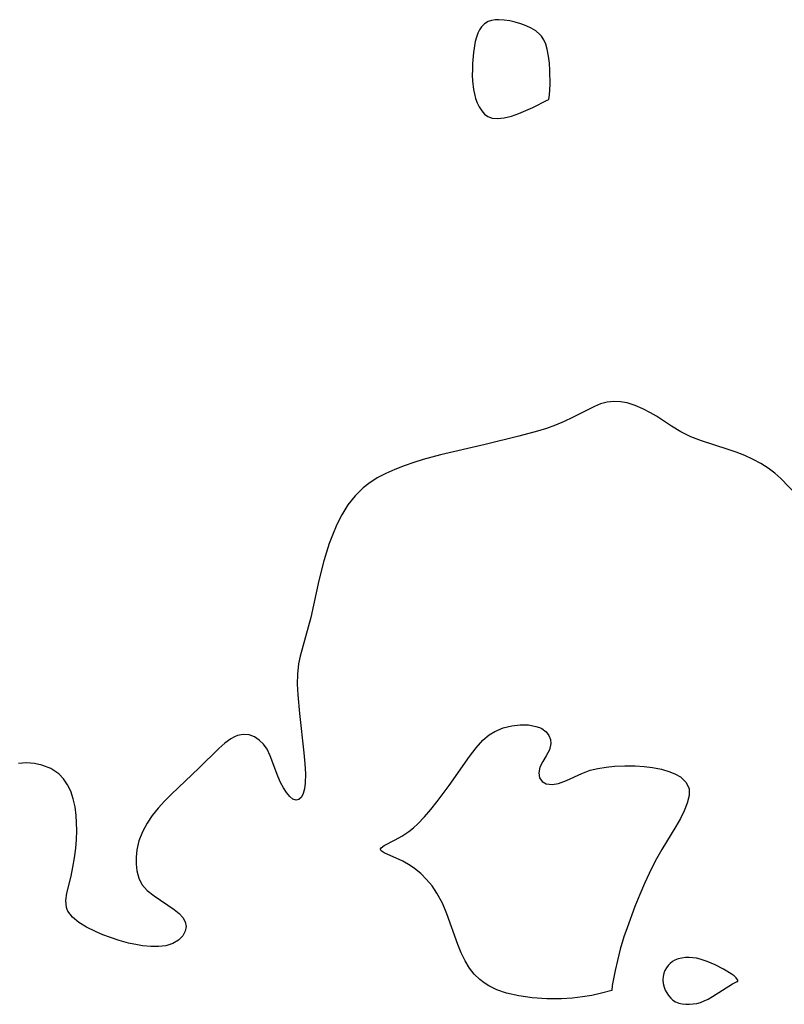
# Model space of a CAD drawing. Header units: metres. Extents: x 1073367 to 1082519, y 1569854 to 1574957.
# Tile 323 of 656: x 1076464 to 1076586, y 1573269 to 1573425. Entities that reach past the tile are written whole.
import ezdxf

# ---------------------------------------------------------------- set-up
doc = ezdxf.new("R2010")
doc.units = ezdxf.units.M
doc.layers.add('CGG_CurvaNivelLidar_v1', color=253, linetype='Continuous', lineweight=30)

msp = doc.modelspace()

# ---------------------------------------------------------------- linework, layer by layer
at = {"layer": 'CGG_CurvaNivelLidar_v1'}
for p, q in [((1076538.8968, 1573425.1239, 68.5), (1076538.3033, 1573424.7659, 68.5)), ((1076539.4248, 1573425.3003, 68.5), (1076538.8968, 1573425.1239, 68.5)), ((1076539.9933, 1573425.3935, 68.5), (1076539.4248, 1573425.3003, 68.5)), ((1076540.5925, 1573425.4179, 68.5), (1076539.9933, 1573425.3935, 68.5)), ((1076541.437, 1573425.3615, 68.5), (1076540.5925, 1573425.4179, 68.5)), ((1076542.3046, 1573425.2234, 68.5), (1076541.437, 1573425.3615, 68.5)), ((1076543.18, 1573425.0199, 68.5), (1076542.3046, 1573425.2234, 68.5)), ((1076544.0486, 1573424.76, 68.5), (1076543.18, 1573425.0199, 68.5)), ((1076537.4861, 1573423.8115, 68.5), (1076537.2305, 1573423.2925, 68.5)), ((1076537.8026, 1573424.273, 68.5), (1076537.4861, 1573423.8115, 68.5)), ((1076538.3033, 1573424.7659, 68.5), (1076537.8026, 1573424.273, 68.5)), ((1076544.8944, 1573424.4455, 68.5), (1076544.0486, 1573424.76, 68.5)), ((1076545.6984, 1573424.0714, 68.5), (1076544.8944, 1573424.4455, 68.5)), ((1076546.437, 1573423.6248, 68.5), (1076545.6984, 1573424.0714, 68.5)), ((1076547.079, 1573423.0843, 68.5), (1076546.437, 1573423.6248, 68.5)), ((1076536.8355, 1573421.9411, 68.5), (1076536.563, 1573420.2304, 68.5)), ((1076537.0061, 1573422.6403, 68.5), (1076536.8355, 1573421.9411, 68.5)), ((1076537.2305, 1573423.2925, 68.5), (1076537.0061, 1573422.6403, 68.5)), ((1076547.3297, 1573422.7996, 68.5), (1076547.079, 1573423.0843, 68.5)), ((1076547.7063, 1573422.2393, 68.5), (1076547.3297, 1573422.7996, 68.5)), ((1076548.0149, 1573421.5415, 68.5), (1076547.7063, 1573422.2393, 68.5)), ((1076548.2592, 1573420.7108, 68.5), (1076548.0149, 1573421.5415, 68.5)), ((1076548.4637, 1573419.6398, 68.5), (1076548.2592, 1573420.7108, 68.5)), ((1076536.563, 1573420.2304, 68.5), (1076536.4057, 1573418.4325, 68.5)), ((1076548.598, 1573418.4935, 68.5), (1076548.4637, 1573419.6398, 68.5)), ((1076536.3674, 1573417.5211, 68.5), (1076536.3612, 1573416.6099, 68.5)), ((1076536.4057, 1573418.4325, 68.5), (1076536.3674, 1573417.5211, 68.5)), ((1076548.674, 1573417.3249, 68.5), (1076548.598, 1573418.4935, 68.5)), ((1076548.6944, 1573415.1274, 68.5), (1076548.674, 1573417.3249, 68.5)), ((1076536.3612, 1573416.6099, 68.5), (1076536.3955, 1573415.7052, 68.5)), ((1076536.3955, 1573415.7052, 68.5), (1076536.5558, 1573414.3042, 68.5)), ((1076536.5558, 1573414.3042, 68.5), (1076536.6907, 1573413.6274, 68.5)), ((1076548.6061, 1573413.4562, 68.5), (1076548.6944, 1573415.1274, 68.5)), ((1076536.6907, 1573413.6274, 68.5), (1076536.8889, 1573412.905, 68.5)), ((1076536.8889, 1573412.905, 68.5), (1076537.1404, 1573412.2206, 68.5)), ((1076545.9639, 1573411.4757, 68.5), (1076548.2455, 1573412.6318, 68.5)), ((1076548.2455, 1573412.6318, 68.5), (1076548.5, 1573412.7297, 68.5)), ((1076548.5, 1573412.7297, 68.5), (1076548.6061, 1573413.4562, 68.5)), ((1076537.1404, 1573412.2206, 68.5), (1076537.4686, 1573411.5476, 68.5)), ((1076537.4686, 1573411.5476, 68.5), (1076537.8585, 1573410.9453, 68.5)), ((1076537.8585, 1573410.9453, 68.5), (1076538.3117, 1573410.4341, 68.5)), ((1076543.7282, 1573410.4999, 68.5), (1076544.8813, 1573410.9759, 68.5)), ((1076544.8813, 1573410.9759, 68.5), (1076545.9639, 1573411.4757, 68.5)), ((1076538.3117, 1573410.4341, 68.5), (1076538.8349, 1573410.0425, 68.5)), ((1076538.8349, 1573410.0425, 68.5), (1076539.5239, 1573409.7723, 68.5)), ((1076539.5239, 1573409.7723, 68.5), (1076540.384, 1573409.7003, 68.5)), ((1076540.384, 1573409.7003, 68.5), (1076541.4183, 1573409.8189, 68.5)), ((1076541.4183, 1573409.8189, 68.5), (1076542.5586, 1573410.0985, 68.5)), ((1076542.5586, 1573410.0985, 68.5), (1076543.7282, 1573410.4999, 68.5)), ((1076556.7136, 1573364.3655, 68.5), (1076555.7373, 1573363.968, 68.5)), ((1076557.7572, 1573364.6484, 68.5), (1076556.7136, 1573364.3655, 68.5)), ((1076558.8247, 1573364.7731, 68.5), (1076557.7572, 1573364.6484, 68.5)), ((1076559.8918, 1573364.7277, 68.5), (1076558.8247, 1573364.7731, 68.5)), ((1076560.9643, 1573364.5319, 68.5), (1076559.8918, 1573364.7277, 68.5)), ((1076562.2096, 1573364.1441, 68.5), (1076560.9643, 1573364.5319, 68.5)), ((1076563.4443, 1573363.6167, 68.5), (1076562.2096, 1573364.1441, 68.5)), ((1076555.7373, 1573363.968, 68.5), (1076552.2821, 1573362.2101, 68.5)), ((1076564.6609, 1573362.9786, 68.5), (1076563.4443, 1573363.6167, 68.5)), ((1076565.5928, 1573362.4207, 68.5), (1076564.6609, 1573362.9786, 68.5)), ((1076549.5831, 1573361.0077, 68.5), (1076548.1513, 1573360.4892, 68.5)), ((1076550.9653, 1573361.5846, 68.5), (1076549.5831, 1573361.0077, 68.5)), ((1076552.2821, 1573362.2101, 68.5), (1076550.9653, 1573361.5846, 68.5)), ((1076567.977, 1573360.8441, 68.5), (1076565.5928, 1573362.4207, 68.5)), ((1076546.7165, 1573360.038, 68.5), (1076543.7681, 1573359.2504, 68.5)), ((1076548.1513, 1573360.4892, 68.5), (1076546.7165, 1573360.038, 68.5)), ((1076569.4852, 1573359.9174, 68.5), (1076567.977, 1573360.8441, 68.5)), ((1076571.0785, 1573359.1365, 68.5), (1076569.4852, 1573359.9174, 68.5)), ((1076538.3896, 1573357.9429, 68.5), (1076531.2967, 1573356.2907, 68.5)), ((1076543.7681, 1573359.2504, 68.5), (1076538.3896, 1573357.9429, 68.5)), ((1076572.7512, 1573358.4903, 68.5), (1076571.0785, 1573359.1365, 68.5)), ((1076576.9886, 1573357.1585, 68.5), (1076572.7512, 1573358.4903, 68.5)), ((1076531.2967, 1573356.2907, 68.5), (1076529.9158, 1573355.9283, 68.5)), ((1076578.2559, 1573356.7211, 68.5), (1076576.9886, 1573357.1585, 68.5)), ((1076579.6292, 1573356.1804, 68.5), (1076578.2559, 1573356.7211, 68.5)), ((1076580.9566, 1573355.5668, 68.5), (1076579.6292, 1573356.1804, 68.5)), ((1076527.0719, 1573355.0513, 68.5), (1076525.5559, 1573354.528, 68.5)), ((1076528.5543, 1573355.532, 68.5), (1076527.0719, 1573355.0513, 68.5)), ((1076529.9158, 1573355.9283, 68.5), (1076528.5543, 1573355.532, 68.5)), ((1076582.1715, 1573354.9005, 68.5), (1076580.9566, 1573355.5668, 68.5)), ((1076583.3193, 1573354.1631, 68.5), (1076582.1715, 1573354.9005, 68.5)), ((1076522.6287, 1573353.3425, 68.5), (1076521.2545, 1573352.6248, 68.5)), ((1076524.0693, 1573353.9668, 68.5), (1076522.6287, 1573353.3425, 68.5)), ((1076525.5559, 1573354.528, 68.5), (1076524.0693, 1573353.9668, 68.5)), ((1076584.3891, 1573353.3617, 68.5), (1076583.3193, 1573354.1631, 68.5)), ((1076585.3669, 1573352.5006, 68.5), (1076584.3891, 1573353.3617, 68.5)), ((1076519.9169, 1573351.744, 68.5), (1076519.0513, 1573351.0413, 68.5)), ((1076521.2545, 1573352.6248, 68.5), (1076519.9169, 1573351.744, 68.5)), ((1076587.9545, 1573349.8403, 68.5), (1076585.3669, 1573352.5006, 68.5)), ((1076519.0513, 1573351.0413, 68.5), (1076517.7582, 1573349.7586, 68.5)), ((1076517.7582, 1573349.7586, 68.5), (1076516.6104, 1573348.3318, 68.5)), ((1076516.6104, 1573348.3318, 68.5), (1076515.6176, 1573346.7782, 68.5)), ((1076515.6176, 1573346.7782, 68.5), (1076514.8235, 1573345.1936, 68.5)), ((1076514.8235, 1573345.1936, 68.5), (1076514.1364, 1573343.5334, 68.5)), ((1076513.6483, 1573342.2013, 68.5), (1076513.1989, 1573340.8451, 68.5)), ((1076514.1364, 1573343.5334, 68.5), (1076513.6483, 1573342.2013, 68.5)), ((1076513.1989, 1573340.8451, 68.5), (1076512.7912, 1573339.4689, 68.5)), ((1076512.7912, 1573339.4689, 68.5), (1076512.0034, 1573336.3137, 68.5)), ((1076512.0034, 1573336.3137, 68.5), (1076510.7148, 1573330.4696, 68.5)), ((1076510.7148, 1573330.4696, 68.5), (1076510.3044, 1573328.9089, 68.5)), ((1076510.3044, 1573328.9089, 68.5), (1076509.4339, 1573325.8394, 68.5)), ((1076509.4339, 1573325.8394, 68.5), (1076509.0433, 1573324.3204, 68.5)), ((1076509.0433, 1573324.3204, 68.5), (1076508.7868, 1573323.087, 68.5)), ((1076508.7868, 1573323.087, 68.5), (1076508.5892, 1573321.456, 68.5)), ((1076508.5892, 1573321.456, 68.5), (1076508.5658, 1573319.8266, 68.5)), ((1076508.5658, 1573319.8266, 68.5), (1076508.6561, 1573318.175, 68.5)), ((1076508.6561, 1573318.175, 68.5), (1076508.9249, 1573315.201, 68.5)), ((1076508.9249, 1573315.201, 68.5), (1076509.6052, 1573308.9387, 68.5)), ((1076539.9486, 1573312.346, 68.5), (1076541.2573, 1573312.8948, 68.5)), ((1076541.2573, 1573312.8948, 68.5), (1076542.6164, 1573313.2379, 68.5)), ((1076542.6164, 1573313.2379, 68.5), (1076543.9743, 1573313.3939, 68.5)), ((1076543.9743, 1573313.3939, 68.5), (1076545.2779, 1573313.3678, 68.5)), ((1076545.2779, 1573313.3678, 68.5), (1076546.4694, 1573313.1507, 68.5)), ((1076546.4694, 1573313.1507, 68.5), (1076547.0064, 1573312.9636, 68.5)), ((1076547.0064, 1573312.9636, 68.5), (1076547.3767, 1573312.7875, 68.5)), ((1076547.3767, 1573312.7875, 68.5), (1076548.0728, 1573312.2842, 68.5)), ((1076498.0123, 1573311.1493, 68.5), (1076497.0693, 1573310.4597, 68.5)), ((1076498.5825, 1573311.4703, 68.5), (1076498.0123, 1573311.1493, 68.5)), ((1076499.1028, 1573311.6863, 68.5), (1076498.5825, 1573311.4703, 68.5)), ((1076500.0043, 1573311.8639, 68.5), (1076499.1028, 1573311.6863, 68.5)), ((1076500.9155, 1573311.7816, 68.5), (1076500.0043, 1573311.8639, 68.5)), ((1076501.785, 1573311.4596, 68.5), (1076500.9155, 1573311.7816, 68.5)), ((1076502.5435, 1573310.9622, 68.5), (1076501.785, 1573311.4596, 68.5)), ((1076503.2151, 1573310.3086, 68.5), (1076502.5435, 1573310.9622, 68.5)), ((1076536.9463, 1573309.7255, 68.5), (1076538.048, 1573310.9398, 68.5)), ((1076538.048, 1573310.9398, 68.5), (1076539.0484, 1573311.7893, 68.5)), ((1076539.0484, 1573311.7893, 68.5), (1076539.9486, 1573312.346, 68.5)), ((1076548.0728, 1573312.2842, 68.5), (1076548.5166, 1573311.72, 68.5)), ((1076548.5166, 1573311.72, 68.5), (1076548.7769, 1573311.0863, 68.5)), ((1076548.7769, 1573311.0863, 68.5), (1076548.8417, 1573310.4216, 68.5)), ((1076496.1214, 1573309.6222, 68.5), (1076492.9574, 1573306.5099, 68.5)), ((1076497.0693, 1573310.4597, 68.5), (1076496.1214, 1573309.6222, 68.5)), ((1076503.7765, 1573309.525, 68.5), (1076503.2151, 1573310.3086, 68.5)), ((1076504.2773, 1573308.4893, 68.5), (1076503.7765, 1573309.525, 68.5)), ((1076535.9042, 1573308.3617, 68.5), (1076536.9463, 1573309.7255, 68.5)), ((1076548.5889, 1573309.4439, 68.5), (1076548.0794, 1573308.4776, 68.5)), ((1076548.8417, 1573310.4216, 68.5), (1076548.5889, 1573309.4439, 68.5)), ((1076505.4708, 1573305.2487, 68.5), (1076504.2773, 1573308.4893, 68.5)), ((1076509.6052, 1573308.9387, 68.5), (1076509.7631, 1573307.2215, 68.5)), ((1076532.671, 1573303.7733, 68.5), (1076535.9042, 1573308.3617, 68.5)), ((1076548.0794, 1573308.4776, 68.5), (1076547.5343, 1573307.5689, 68.5)), ((1076465.5829, 1573307.3282, 68.5), (1076464.299, 1573307.2733, 68.5)), ((1076466.8344, 1573307.2431, 68.5), (1076465.5829, 1573307.3282, 68.5)), ((1076468.0325, 1573307, 68.5), (1076466.8344, 1573307.2431, 68.5)), ((1076469.4499, 1573306.4321, 68.5), (1076468.0325, 1573307, 68.5)), ((1076470.6923, 1573305.5799, 68.5), (1076469.4499, 1573306.4321, 68.5)), ((1076492.9574, 1573306.5099, 68.5), (1076488.5773, 1573302.3779, 68.5)), ((1076509.7631, 1573307.2215, 68.5), (1076509.8484, 1573305.613, 68.5)), ((1076547.0933, 1573306.6554, 68.5), (1076546.9046, 1573305.7623, 68.5)), ((1076547.5343, 1573307.5689, 68.5), (1076547.0933, 1573306.6554, 68.5)), ((1076553.743, 1573305.6573, 68.5), (1076555.0932, 1573306.1628, 68.5)), ((1076555.0932, 1573306.1628, 68.5), (1076556.312, 1573306.4753, 68.5)), ((1076556.312, 1573306.4753, 68.5), (1076557.5935, 1573306.6891, 68.5)), ((1076557.5935, 1573306.6891, 68.5), (1076558.9186, 1573306.8206, 68.5)), ((1076558.9186, 1573306.8206, 68.5), (1076560.5728, 1573306.8872, 68.5)), ((1076560.5728, 1573306.8872, 68.5), (1076562.2356, 1573306.8597, 68.5)), ((1076562.2356, 1573306.8597, 68.5), (1076563.6289, 1573306.7644, 68.5)), ((1076563.6289, 1573306.7644, 68.5), (1076564.9847, 1573306.5999, 68.5)), ((1076564.9847, 1573306.5999, 68.5), (1076566.4146, 1573306.3271, 68.5)), ((1076566.4146, 1573306.3271, 68.5), (1076567.7302, 1573305.9428, 68.5)), ((1076471.4498, 1573304.7938, 68.5), (1076470.6923, 1573305.5799, 68.5)), ((1076472.0855, 1573303.8829, 68.5), (1076471.4498, 1573304.7938, 68.5)), ((1076505.9125, 1573304.244, 68.5), (1076505.4708, 1573305.2487, 68.5)), ((1076509.8484, 1573305.613, 68.5), (1076509.8239, 1573304.1375, 68.5)), ((1076546.9046, 1573305.7623, 68.5), (1076547.0305, 1573304.957, 68.5)), ((1076547.0305, 1573304.957, 68.5), (1076547.4317, 1573304.4056, 68.5)), ((1076551.316, 1573304.5354, 68.5), (1076553.743, 1573305.6573, 68.5)), ((1076567.7302, 1573305.9428, 68.5), (1076568.6217, 1573305.5644, 68.5)), ((1076568.6217, 1573305.5644, 68.5), (1076569.3971, 1573305.1042, 68.5)), ((1076569.3971, 1573305.1042, 68.5), (1076570.2776, 1573304.2682, 68.5)), ((1076472.5953, 1573302.8667, 68.5), (1076472.0855, 1573303.8829, 68.5)), ((1076506.3676, 1573303.3928, 68.5), (1076505.9125, 1573304.244, 68.5)), ((1076506.8532, 1573302.6503, 68.5), (1076506.3676, 1573303.3928, 68.5)), ((1076509.7222, 1573303.2381, 68.5), (1076509.5284, 1573302.4847, 68.5)), ((1076509.8239, 1573304.1375, 68.5), (1076509.7222, 1573303.2381, 68.5)), ((1076530.7662, 1573301.1927, 68.5), (1076532.671, 1573303.7733, 68.5)), ((1076547.4317, 1573304.4056, 68.5), (1076548.0644, 1573304.0436, 68.5)), ((1076548.0644, 1573304.0436, 68.5), (1076549.0423, 1573303.9093, 68.5)), ((1076549.0423, 1573303.9093, 68.5), (1076550.0678, 1573304.0722, 68.5)), ((1076550.0678, 1573304.0722, 68.5), (1076551.316, 1573304.5354, 68.5)), ((1076570.2776, 1573304.2682, 68.5), (1076570.7642, 1573303.2769, 68.5)), ((1076570.7642, 1573303.2769, 68.5), (1076570.7977, 1573302.1557, 68.5)), ((1076473.0092, 1573301.6438, 68.5), (1076472.5953, 1573302.8667, 68.5)), ((1076473.2908, 1573300.3393, 68.5), (1076473.0092, 1573301.6438, 68.5)), ((1076488.5773, 1573302.3779, 68.5), (1076487.4913, 1573301.2857, 68.5)), ((1076507.37, 1573302.0302, 68.5), (1076506.8532, 1573302.6503, 68.5)), ((1076507.885, 1573301.6064, 68.5), (1076507.37, 1573302.0302, 68.5)), ((1076508.3825, 1573301.4327, 68.5), (1076507.885, 1573301.6064, 68.5)), ((1076508.833, 1573301.545, 68.5), (1076508.3825, 1573301.4327, 68.5)), ((1076509.2246, 1573301.9081, 68.5), (1076508.833, 1573301.545, 68.5)), ((1076509.5284, 1573302.4847, 68.5), (1076509.2246, 1573301.9081, 68.5)), ((1076570.7977, 1573302.1557, 68.5), (1076570.48, 1573300.92, 68.5)), ((1076473.4657, 1573298.9766, 68.5), (1076473.2908, 1573300.3393, 68.5)), ((1076486.4692, 1573300.1548, 68.5), (1076485.5336, 1573298.9841, 68.5)), ((1076487.4913, 1573301.2857, 68.5), (1076486.4692, 1573300.1548, 68.5)), ((1076528.7475, 1573298.7572, 68.5), (1076529.7663, 1573299.9386, 68.5)), ((1076529.7663, 1573299.9386, 68.5), (1076530.7662, 1573301.1927, 68.5)), ((1076570.48, 1573300.92, 68.5), (1076570.004, 1573299.7427, 68.5)), ((1076473.5395, 1573297.8887, 68.5), (1076473.4657, 1573298.9766, 68.5)), ((1076485.5336, 1573298.9841, 68.5), (1076484.7119, 1573297.7706, 68.5)), ((1076527.7108, 1573297.6741, 68.5), (1076528.7475, 1573298.7572, 68.5)), ((1076569.3911, 1573298.5061, 68.5), (1076568.6692, 1573297.2337, 68.5)), ((1076570.004, 1573299.7427, 68.5), (1076569.3911, 1573298.5061, 68.5)), ((1076473.5592, 1573296.5325, 68.5), (1076473.5395, 1573297.8887, 68.5)), ((1076484.7119, 1573297.7706, 68.5), (1076483.9709, 1573296.3822, 68.5)), ((1076526.3062, 1573296.4462, 68.5), (1076527.0135, 1573297.0254, 68.5)), ((1076527.0135, 1573297.0254, 68.5), (1076527.7108, 1573297.6741, 68.5)), ((1076568.6692, 1573297.2337, 68.5), (1076566.4324, 1573293.5645, 68.5)), ((1076473.5095, 1573295.1676, 68.5), (1076473.5592, 1573296.5325, 68.5)), ((1076483.9709, 1573296.3822, 68.5), (1076483.4185, 1573294.9629, 68.5)), ((1076524.1021, 1573295.0977, 68.5), (1076525.1849, 1573295.6945, 68.5)), ((1076525.1849, 1573295.6945, 68.5), (1076526.3062, 1573296.4462, 68.5)), ((1076473.206, 1573292.2655, 68.5), (1076473.3992, 1573293.8076, 68.5)), ((1076473.3992, 1573293.8076, 68.5), (1076473.5095, 1573295.1676, 68.5)), ((1076483.4185, 1573294.9629, 68.5), (1076483.0753, 1573293.539, 68.5)), ((1076521.7905, 1573293.5947, 68.5), (1076521.8068, 1573293.7048, 68.5)), ((1076521.8068, 1573293.7048, 68.5), (1076521.8854, 1573293.8371, 68.5)), ((1076521.8854, 1573293.8371, 68.5), (1076522.3607, 1573294.2031, 68.5)), ((1076522.3607, 1573294.2031, 68.5), (1076524.1021, 1573295.0977, 68.5)), ((1076472.9525, 1573290.7689, 68.5), (1076473.206, 1573292.2655, 68.5)), ((1076483.0753, 1573293.539, 68.5), (1076482.9636, 1573292.374, 68.5)), ((1076482.9636, 1573292.374, 68.5), (1076482.9873, 1573291.2443, 68.5)), ((1076521.8312, 1573293.4677, 68.5), (1076521.7905, 1573293.5947, 68.5)), ((1076521.891, 1573293.3843, 68.5), (1076521.8312, 1573293.4677, 68.5)), ((1076522.3828, 1573293.0353, 68.5), (1076521.891, 1573293.3843, 68.5)), ((1076525.3151, 1573291.7184, 68.5), (1076522.3828, 1573293.0353, 68.5)), ((1076565.6074, 1573292.0919, 68.5), (1076564.8112, 1573290.5798, 68.5)), ((1076566.4324, 1573293.5645, 68.5), (1076565.6074, 1573292.0919, 68.5)), ((1076472.6476, 1573289.3411, 68.5), (1076472.9525, 1573290.7689, 68.5)), ((1076482.9873, 1573291.2443, 68.5), (1076483.1207, 1573290.172, 68.5)), ((1076526.4917, 1573291.0678, 68.5), (1076525.3151, 1573291.7184, 68.5)), ((1076527.196, 1573290.591, 68.5), (1076526.4917, 1573291.0678, 68.5)), ((1076528.1786, 1573289.7797, 68.5), (1076527.196, 1573290.591, 68.5)), ((1076564.8112, 1573290.5798, 68.5), (1076563.6857, 1573288.1959, 68.5)), ((1076471.9935, 1573286.6514, 68.5), (1076472.6476, 1573289.3411, 68.5)), ((1076483.1207, 1573290.172, 68.5), (1076483.4047, 1573289.0238, 68.5)), ((1076483.4047, 1573289.0238, 68.5), (1076483.8851, 1573288.0242, 68.5)), ((1076529.105, 1573288.8418, 68.5), (1076528.1786, 1573289.7797, 68.5)), ((1076483.8851, 1573288.0242, 68.5), (1076484.7541, 1573287.0706, 68.5)), ((1076529.9627, 1573287.7948, 68.5), (1076529.105, 1573288.8418, 68.5)), ((1076530.7373, 1573286.651, 68.5), (1076529.9627, 1573287.7948, 68.5)), ((1076563.6857, 1573288.1959, 68.5), (1076562.9394, 1573286.4192, 68.5)), ((1076471.8361, 1573285.4573, 68.5), (1076471.9935, 1573286.6514, 68.5)), ((1076484.7541, 1573287.0706, 68.5), (1076485.8576, 1573286.2362, 68.5)), ((1076485.8576, 1573286.2362, 68.5), (1076489.0299, 1573284.0625, 68.5)), ((1076531.602, 1573285.0459, 68.5), (1076530.7373, 1573286.651, 68.5)), ((1076562.9394, 1573286.4192, 68.5), (1076562.187, 1573284.5191, 68.5)), ((1076471.9328, 1573284.3721, 68.5), (1076471.8361, 1573285.4573, 68.5)), ((1076472.0372, 1573284.0485, 68.5), (1076471.9328, 1573284.3721, 68.5)), ((1076532.3395, 1573283.3406, 68.5), (1076531.602, 1573285.0459, 68.5)), ((1076562.187, 1573284.5191, 68.5), (1076560.9199, 1573281.127, 68.5)), ((1076472.1656, 1573283.7681, 68.5), (1076472.0372, 1573284.0485, 68.5)), ((1076472.8754, 1573282.8309, 68.5), (1076472.1656, 1573283.7681, 68.5)), ((1076473.8898, 1573282.0021, 68.5), (1076472.8754, 1573282.8309, 68.5)), ((1076489.0299, 1573284.0625, 68.5), (1076489.7923, 1573283.4361, 68.5)), ((1076489.7923, 1573283.4361, 68.5), (1076490.4014, 1573282.7786, 68.5)), ((1076490.4014, 1573282.7786, 68.5), (1076490.7957, 1573282.0801, 68.5)), ((1076534.0829, 1573278.475, 68.5), (1076532.3395, 1573283.3406, 68.5)), ((1076475.1272, 1573281.2517, 68.5), (1076473.8898, 1573282.0021, 68.5)), ((1076476.5216, 1573280.5572, 68.5), (1076475.1272, 1573281.2517, 68.5)), ((1076490.9229, 1573281.339, 68.5), (1076490.792, 1573280.5933, 68.5)), ((1076490.7957, 1573282.0801, 68.5), (1076490.9229, 1573281.339, 68.5)), ((1076560.9199, 1573281.127, 68.5), (1076560.4351, 1573279.7065, 68.5)), ((1076477.6811, 1573280.0485, 68.5), (1076476.5216, 1573280.5572, 68.5)), ((1076478.8891, 1573279.5791, 68.5), (1076477.6811, 1573280.0485, 68.5)), ((1076480.3074, 1573279.1106, 68.5), (1076478.8891, 1573279.5791, 68.5)), ((1076490.4206, 1573279.8904, 68.5), (1076489.7323, 1573279.2033, 68.5)), ((1076490.792, 1573280.5933, 68.5), (1076490.4206, 1573279.8904, 68.5)), ((1076560.4351, 1573279.7065, 68.5), (1076559.855, 1573277.7743, 68.5)), ((1076481.7482, 1573278.7196, 68.5), (1076480.3074, 1573279.1106, 68.5)), ((1076483.1864, 1573278.4151, 68.5), (1076481.7482, 1573278.7196, 68.5)), ((1076484.0049, 1573278.2847, 68.5), (1076483.1864, 1573278.4151, 68.5)), ((1076485.3095, 1573278.1554, 68.5), (1076484.0049, 1573278.2847, 68.5)), ((1076486.551, 1573278.1505, 68.5), (1076485.3095, 1573278.1554, 68.5)), ((1076487.7009, 1573278.2994, 68.5), (1076486.551, 1573278.1505, 68.5)), ((1076488.8093, 1573278.6613, 68.5), (1076487.7009, 1573278.2994, 68.5)), ((1076489.7323, 1573279.2033, 68.5), (1076488.8093, 1573278.6613, 68.5)), ((1076534.6112, 1573277.1543, 68.5), (1076534.0829, 1573278.475, 68.5)), ((1076535.2087, 1573275.8953, 68.5), (1076534.6112, 1573277.1543, 68.5)), ((1076559.855, 1573277.7743, 68.5), (1076559.3857, 1573275.9615, 68.5)), ((1076570.1804, 1573276.4179, 69), (1076569.6058, 1573276.3454, 69)), ((1076570.7683, 1573276.435, 69), (1076570.1804, 1573276.4179, 69)), ((1076571.3623, 1573276.3955, 69), (1076570.7683, 1573276.435, 69)), ((1076535.9112, 1573274.727, 68.5), (1076535.2087, 1573275.8953, 68.5)), ((1076559.3857, 1573275.9615, 68.5), (1076559.0194, 1573274.3405, 68.5)), ((1076567.444, 1573275.1722, 69), (1076567.1652, 1573274.8083, 69)), ((1076567.7693, 1573275.4973, 69), (1076567.444, 1573275.1722, 69)), ((1076568.1344, 1573275.7792, 69), (1076567.7693, 1573275.4973, 69)), ((1076568.5352, 1573276.0109, 69), (1076568.1344, 1573275.7792, 69)), ((1076569.0536, 1573276.2131, 69), (1076568.5352, 1573276.0109, 69)), ((1076569.6058, 1573276.3454, 69), (1076569.0536, 1573276.2131, 69)), ((1076571.936, 1573276.3019, 69), (1076571.3623, 1573276.3955, 69)), ((1076572.5083, 1573276.1644, 69), (1076571.936, 1573276.3019, 69)), ((1076573.6469, 1573275.7995, 69), (1076572.5083, 1573276.1644, 69)), ((1076574.8964, 1573275.2726, 69), (1076573.6469, 1573275.7995, 69)), ((1076576.2373, 1573274.581, 69), (1076574.8964, 1573275.2726, 69)), ((1076536.6741, 1573273.7635, 68.5), (1076535.9112, 1573274.727, 68.5)), ((1076537.5522, 1573272.9139, 68.5), (1076536.6741, 1573273.7635, 68.5)), ((1076559.0194, 1573274.3405, 68.5), (1076558.5743, 1573271.9616, 68.5)), ((1076566.6449, 1573273.4301, 69), (1076566.6153, 1573272.8646, 69)), ((1076566.7504, 1573273.9144, 69), (1076566.6449, 1573273.4301, 69)), ((1076566.9254, 1573274.377, 69), (1076566.7504, 1573273.9144, 69)), ((1076567.1652, 1573274.8083, 69), (1076566.9254, 1573274.377, 69)), ((1076577.4347, 1573273.844, 69), (1076576.2373, 1573274.581, 69)), ((1076577.9078, 1573273.4945, 69), (1076577.4347, 1573273.844, 69)), ((1076578.2619, 1573273.1777, 69), (1076577.9078, 1573273.4945, 69)), ((1076538.2479, 1573272.3811, 68.5), (1076537.5522, 1573272.9139, 68.5)), ((1076538.9933, 1573271.9071, 68.5), (1076538.2479, 1573272.3811, 68.5)), ((1076540.2536, 1573271.2813, 68.5), (1076538.9933, 1573271.9071, 68.5)), ((1076558.5743, 1573271.9616, 68.5), (1076558.5, 1573271.1984, 68.5)), ((1076566.6153, 1573272.8646, 69), (1076566.6727, 1573272.295, 69)), ((1076566.6727, 1573272.295, 69), (1076566.8107, 1573271.7352, 69)), ((1076566.8107, 1573271.7352, 69), (1076567, 1573271.2543, 69)), ((1076574.4669, 1573270.2083, 69), (1076577.6591, 1573272.2249, 69)), ((1076577.6591, 1573272.2249, 69), (1076578.3873, 1573272.6232, 69)), ((1076578.5144, 1573272.8322, 69), (1076578.2619, 1573273.1777, 69)), ((1076578.3873, 1573272.6232, 69), (1076578.5, 1573272.6394, 69)), ((1076578.5, 1573272.6394, 69), (1076578.5406, 1573272.6845, 69)), ((1076578.5406, 1573272.6845, 69), (1076578.5144, 1573272.8322, 69)), ((1076541.7735, 1573270.7694, 68.5), (1076540.2536, 1573271.2813, 68.5)), ((1076543.7405, 1573270.33, 68.5), (1076541.7735, 1573270.7694, 68.5)), ((1076545.8853, 1573270.0329, 68.5), (1076543.7405, 1573270.33, 68.5)), ((1076553.8767, 1573270.1605, 68.5), (1076552.2616, 1573269.9755, 68.5)), ((1076555.3214, 1573270.4035, 68.5), (1076553.8767, 1573270.1605, 68.5)), ((1076556.8912, 1573270.7606, 68.5), (1076555.3214, 1573270.4035, 68.5)), ((1076558.5, 1573271.1984, 68.5), (1076556.8912, 1573270.7606, 68.5)), ((1076567, 1573271.2543, 69), (1076567.242, 1573270.7971, 69)), ((1076567.242, 1573270.7971, 69), (1076567.5284, 1573270.3699, 69)), ((1076567.5284, 1573270.3699, 69), (1076567.8547, 1573269.9814, 69)), ((1076573.7948, 1573269.8284, 69), (1076574.4669, 1573270.2083, 69)), ((1076548.212, 1573269.8724, 68.5), (1076545.8853, 1573270.0329, 68.5)), ((1076550.5253, 1573269.8694, 68.5), (1076548.212, 1573269.8724, 68.5)), ((1076552.2616, 1573269.9755, 68.5), (1076550.5253, 1573269.8694, 68.5)), ((1076567.8547, 1573269.9814, 69), (1076568.2199, 1573269.6438, 69)), ((1076568.2199, 1573269.6438, 69), (1076568.6264, 1573269.3731, 69)), ((1076568.6264, 1573269.3731, 69), (1076569.1277, 1573269.1672, 69)), ((1076569.1277, 1573269.1672, 69), (1076569.6701, 1573269.0454, 69)), ((1076569.6701, 1573269.0454, 69), (1076570.2404, 1573268.9905, 69)), ((1076570.2404, 1573268.9905, 69), (1076570.8277, 1573268.9913, 69)), ((1076570.8277, 1573268.9913, 69), (1076571.423, 1573269.0424, 69)), ((1076571.423, 1573269.0424, 69), (1076572.0183, 1573269.1438, 69)), ((1076572.0183, 1573269.1438, 69), (1076572.6057, 1573269.3014, 69)), ((1076572.6057, 1573269.3014, 69), (1076573.1701, 1573269.5193, 69)), ((1076573.1701, 1573269.5193, 69), (1076573.7948, 1573269.8284, 69))]:
    msp.add_line(p, q, dxfattribs=at)

doc.saveas('drawing.dxf')
